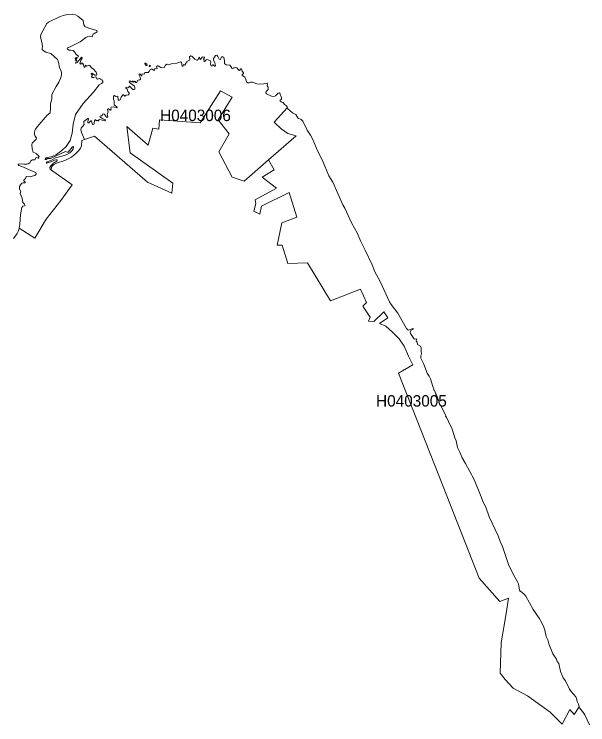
# Model space of a CAD drawing. Extents: x 369010 to 739155, y 6377141 to 6616555.
# Drawn here: x 414756 to 419762, y 6494924 to 6501128 of the extents above; entities that cross this region are included whole.
import ezdxf
from ezdxf.enums import TextEntityAlignment as Align

# ---------------------------------------------------------------- set-up
doc = ezdxf.new("R2010")
doc.units = 0
doc.header["$LTSCALE"] = 40
doc.layers.add('1', color=7, linetype='Continuous', lineweight=13)
doc.layers.add('2', color=7, linetype='Continuous')

msp = doc.modelspace()

# ---------------------------------------------------------------- linework, layer by layer
at = {"layer": '1'}
for points in [[(415290.09, 6500729.28), (415306.47, 6500743.01), (415302.5, 6500745), (415291.41, 6500738.88), (415289.76, 6500740.86), (415295.05, 6500747.65), (415314.91, 6500754.93), (415316.4, 6500759.9), (415297.54, 6500775.95), (415283.8, 6500799.95), (415271.06, 6500810.21), (415251.69, 6500814.35), (415233.32, 6500815.17), (415218.59, 6500824.11), (415218.92, 6500829.57), (415222.4, 6500835.2), (415238.12, 6500840.5), (415332.29, 6500885.35), (415381.78, 6500923.91), (415400.32, 6500933.01), (415410.08, 6500934.83), (415435.73, 6500931.03), (415444.5, 6500952.71), (415479.92, 6500974.89), (415478.76, 6500985.97), (415407.76, 6501005.17), (415372.34, 6501019.07), (415364.07, 6501034.63), (415356.79, 6501074.02), (415311.77, 6501110.6), (415291.08, 6501122.68), (415266.42, 6501127.65), (415220.41, 6501125), (415182.18, 6501116.56), (415150.57, 6501105.3), (415056.4, 6501057.97), (415040.67, 6501045.89), (414987.71, 6500951.55), (414984.73, 6500930.36), (414999.46, 6500869.13), (415002.11, 6500846.79), (414999.46, 6500827.26), (415000.62, 6500820.14), (415017.67, 6500804.58), (415033.06, 6500795.81), (415076.92, 6500785.71), (415134.68, 6500731.76), (415143.78, 6500708.92), (415152.39, 6500661.75), (415167.45, 6500630.47), (415169.77, 6500615.74), (415168.77, 6500594.06), (415161.49, 6500566.26), (415146.76, 6500534.81), (415121.44, 6500495.09), (415086.02, 6500427.89), (415086.02, 6500388.34), (415073.94, 6500345.97), (415073.94, 6500308.9), (415070.13, 6500266.69), (415044.48, 6500246.17), (414955.61, 6500145.71), (414941.7, 6500125.02), (414935.25, 6500110.95), (414932.1, 6500096.22), (414933.26, 6500081), (414937.9, 6500064.12), (414949.98, 6500048.23), (414947.33, 6500036.48), (414912.57, 6500002.88), (414911.09, 6499991.46), (414914.06, 6499953.06), (414922.84, 6499922.78), (414947.66, 6499912.52), (414972.98, 6499885.37), (414967.52, 6499880.57), (414971.16, 6499872.13), (414966.53, 6499870.64), (414957.43, 6499874.78), (414947, 6499875.94), (414934.92, 6499856.74), (414917.04, 6499855.09), (414900.16, 6499847.97), (414894.04, 6499829.43), (414879.31, 6499821.98), (414864.08, 6499818.51), (414841.08, 6499817.02), (414818.07, 6499820.33), (414792.75, 6499817.85), (414790.43, 6499814.87), (414796.23, 6499807.59), (414837.77, 6499792.86), (414906.45, 6499760.75), (414945.34, 6499745.69), (414949.15, 6499738.07), (414947.99, 6499729.8), (414935.91, 6499720.03), (414912.91, 6499714.74), (414902.81, 6499708.12), (414862.59, 6499710.93)], [(414799.37, 6499258.44), (414935.75, 6499172.88), (415033.89, 6499337.22), (415161.99, 6499499.75), (415261.79, 6499638.94), (415072.29, 6499770.84), (415069.64, 6499770.84), (415066, 6499788.22), (415074.6, 6499804.11), (415099.59, 6499827.61), (415127.07, 6499843.5), (415130.54, 6499853.26), (415127.4, 6499856.24), (415120.78, 6499857.07), (415107.87, 6499854.09), (415084.37, 6499841.68), (415042.5, 6499827.28), (415039.02, 6499829.43), (415039.52, 6499833.74), (415043.98, 6499837.71), (415076.92, 6499850.95), (415117.97, 6499874.45), (415163.31, 6499885.87), (415208.66, 6499900.6), (415240.44, 6499916.32), (415262.78, 6499937.84), (415271.39, 6499953.06), (415274.37, 6499965.97), (415269.24, 6499972.76), (415261.62, 6499967.46), (415227.53, 6499924.27), (415218.59, 6499923.11), (415205.02, 6499928.4), (415110.85, 6499883.88), (415071.96, 6499868.82), (415046.3, 6499867), (415036.04, 6499860.55), (415027.6, 6499858.89), (415028.43, 6499867.66), (415036.04, 6499873.29), (415048.95, 6499877.92), (415087.84, 6499884.71), (415125.91, 6499902.75), (415170.93, 6499936.84), (415210.15, 6499972.76), (415243.42, 6500025.55), (415262.28, 6500090.27), (415271.06, 6500168.05), (415292.24, 6500252.29), (415359.1, 6500348.12), (415448.15, 6500446.1), (415497.8, 6500510.98), (415517.66, 6500522.07), (415529.9, 6500532.66), (415529.57, 6500543.42), (415521.96, 6500554.51), (415517.82, 6500554.17), (415508.72, 6500558.64), (415507.23, 6500564.6), (415502.27, 6500568.08), (415487.54, 6500559.47), (415479.26, 6500560.46), (415469.5, 6500581.98), (415447.48, 6500574.53), (415435.07, 6500574.53), (415432.09, 6500579.83), (415438.71, 6500594.23), (415426.63, 6500605.81), (415426.63, 6500608.96), (415432.75, 6500611.94), (415459.57, 6500594.89), (415473.63, 6500594.56), (415478.43, 6500604.65), (415472.81, 6500620.21), (415446.66, 6500649.67), (415430.44, 6500658.77), (415416.87, 6500680.95), (415408.92, 6500682.61), (415397.17, 6500676.15), (415386.74, 6500675.32), (415382.61, 6500680.62), (415377.14, 6500681.45), (415374.5, 6500678.3), (415371.85, 6500663.24), (415367.05, 6500664.4), (415359.93, 6500685.25), (415351.49, 6500700.31), (415345.04, 6500701.14), (415339.08, 6500690.38), (415328.49, 6500695.02), (415338.25, 6500726.3), (415350.83, 6500745.17), (415350.33, 6500750.63), (415345.04, 6500751.95), (415304.49, 6500706.6), (415293.73, 6500699.32), (415291.74, 6500703.79), (415303.5, 6500726.3), (415289.26, 6500724.64), (415290.09, 6500729.28)], [(415370.19, 6500033.17), (415370.36, 6500033.17), (415456.26, 6500062.3), (415920.16, 6499660.78), (416132.17, 6499566.12), (416141.11, 6499651.68), (415766.91, 6499917.81), (415739.93, 6500147.7), (415924.63, 6499985.34), (415965.35, 6500134.13), (416019.47, 6500125.19), (416023.93, 6500206.28), (416380.1, 6500179.31), (416555.86, 6500458.84), (416659.63, 6500404.72), (416537.82, 6500206.28), (416632.66, 6500084.64), (416542.46, 6499926.75), (416659.63, 6499705.8), (416763.41, 6499669.72), (416975.91, 6499857.4), (416976.08, 6499857.57), (417217.55, 6500066.76), (417144.23, 6500086.29), (417087.63, 6500127.5), (417023.74, 6500184.27), (417139.76, 6500310.55), (417140.42, 6500311.21), (417137.78, 6500318), (417131.98, 6500326.28), (417114.61, 6500339.52), (417104.01, 6500356.56), (417091.93, 6500359.54), (417077.7, 6500368.64), (417078.69, 6500381.06), (417086.64, 6500383.37), (417089.28, 6500387.18), (417090.11, 6500396.61), (417075.38, 6500437.82), (417072.4, 6500440.31), (417059.99, 6500438.16), (417037.15, 6500416.14), (417022.92, 6500408.2), (417001.73, 6500411.34), (416959.36, 6500432.03), (416952.91, 6500440.31), (416956.05, 6500451.73), (416973.43, 6500471.75), (416974.09, 6500482.01), (416971.78, 6500490.29), (416963.83, 6500502.04), (416967.64, 6500519.42), (416963.5, 6500526.53), (416951.42, 6500520.08), (416943.47, 6500521.57), (416936.36, 6500518.92), (416893.99, 6500516.27), (416872.8, 6500520.91), (416837.39, 6500532.99), (416818.19, 6500533.98), (416808.26, 6500529.85), (416795.84, 6500529.85), (416783.27, 6500537.79), (416779.63, 6500544.57), (416776.15, 6500565.76), (416769.36, 6500579), (416744.54, 6500593.4), (416744.54, 6500597.54), (416757.61, 6500609.95), (416758.44, 6500614.58), (416745.86, 6500631.13), (416738.75, 6500649.34), (416733.12, 6500651.49), (416721.37, 6500637.26), (416716.9, 6500638.42), (416700.18, 6500659.6), (416685.95, 6500663.74), (416674.53, 6500659.93), (416670.06, 6500656.12), (416661.62, 6500654.97), (416654.84, 6500657.28), (416647.72, 6500670.85), (416637.13, 6500681.78), (416605.52, 6500684.43), (416592.11, 6500696.51), (416592.27, 6500724.81), (416588.14, 6500731.76), (416584.66, 6500752.45), (416578.21, 6500755.43), (416564.64, 6500754.77), (416561.16, 6500750.63), (416557.35, 6500732.42), (416544.61, 6500736.56), (416533.36, 6500759.56), (416524.58, 6500769), (416513.16, 6500768.34), (416505.39, 6500751.29), (416496.28, 6500739.54), (416494.63, 6500730.6), (416508.36, 6500702.47)], [(416508.36, 6500702.47), (416513.16, 6500681.12), (416506.87, 6500674.66), (416503.4, 6500674.66), (416492.14, 6500685.09), (416488.01, 6500685.25), (416482.55, 6500674.33), (416474.77, 6500676.15), (416468.64, 6500692.37), (416471.29, 6500708.59), (416468.64, 6500721), (416449.44, 6500730.6), (416437.2, 6500732.42), (416427.93, 6500725.14), (416420.32, 6500714.71), (416416.18, 6500714.22), (416412.37, 6500717.03), (416413.03, 6500729.44), (416409.06, 6500736.56), (416415.35, 6500744.83), (416415.85, 6500749.47), (416413.53, 6500753.28), (416403.6, 6500754.27), (416397.97, 6500752.12), (416383.24, 6500733.25), (416376.46, 6500735.9), (416374.14, 6500750.13), (416369.34, 6500751.95), (416360.9, 6500733.58), (416354.28, 6500726.3), (416348.98, 6500726.46), (416334.09, 6500734.24), (416306.61, 6500762.21), (416296.68, 6500764.2), (416286.92, 6500756.92), (416289.24, 6500736.23), (416285.1, 6500726.3), (416263.58, 6500715.71), (416262.76, 6500703.62), (416255.97, 6500704.12), (416249.85, 6500701.14), (416250.67, 6500690.05), (416246.87, 6500682.94), (416235.12, 6500688.89), (416232.14, 6500677.31), (416227.17, 6500672.68), (416223.53, 6500674.16), (416216.58, 6500706.77), (416209.96, 6500711.24), (416175.87, 6500699.82), (416126.38, 6500694.19), (416104.37, 6500684.76), (416090.47, 6500692.37), (416086.99, 6500692.04), (416076.23, 6500683.27), (416063.66, 6500662.91), (416056.21, 6500658.44), (416035.02, 6500662.91), (416012.68, 6500676.15), (416006.72, 6500676.48), (415997.45, 6500672.34), (416003.91, 6500652.65), (415997.45, 6500651.49), (415983.22, 6500654.3), (415980.08, 6500636.76), (415971.14, 6500638.25), (415960.05, 6500647.85), (415951.94, 6500648.84), (415943.5, 6500643.55), (415934.56, 6500626.17), (415926.45, 6500618.72), (415896.66, 6500619.55), (415891.03, 6500604.65), (415874.48, 6500607.63), (415870.51, 6500590.75), (415866.37, 6500590.75), (415859.26, 6500602.17), (415853.96, 6500606.31), (415847.18, 6500605.48), (415847.18, 6500596.38), (415856.61, 6500576.85), (415858.1, 6500561.62), (415853.3, 6500555.17), (415839.56, 6500552.52), (415832.78, 6500548.71), (415826.49, 6500531.5), (415820.03, 6500529.85), (415816.89, 6500531.33), (415811.59, 6500540.11), (415807.12, 6500542.09), (415801, 6500534.81), (415796.86, 6500535.14), (415790.57, 6500544.74), (415785.61, 6500543.58), (415784.95, 6500535.47), (415773.86, 6500539.28), (415764.75, 6500545.73), (415760.78, 6500543.91), (415763.76, 6500532.66), (415804.81, 6500500.05)], [(415804.81, 6500500.05), (415809.77, 6500484.99), (415808.94, 6500473.24), (415802.32, 6500470.26), (415792.89, 6500471.75), (415779.48, 6500482.01), (415770.88, 6500494.76), (415762.93, 6500498.23), (415756.98, 6500490.29), (415755.82, 6500484.66), (415734.96, 6500490.62), (415730.5, 6500487.97), (415731.99, 6500483.17), (415742.25, 6500473.9), (415747.05, 6500452.55), (415759.62, 6500442.62), (415760.78, 6500433.85), (415754.99, 6500423.09), (415733.47, 6500421.77), (415727.52, 6500413.66), (415722.05, 6500413.16), (415711.13, 6500424.09), (415704.84, 6500422.93), (415689.29, 6500402.57), (415680.68, 6500381.39), (415676.38, 6500375.76), (415666.28, 6500376.26), (415664.29, 6500378.74), (415660.16, 6500411.68), (415642.78, 6500408.37), (415627.39, 6500418.46), (415622.09, 6500415.81), (415621.59, 6500382.55), (415628.55, 6500370.13), (415628.88, 6500336.87), (415639.8, 6500326.28), (415652.21, 6500320.15), (415656.02, 6500310.39), (415651.55, 6500308.9), (415633.01, 6500316.51), (415623.25, 6500317.67), (415602.06, 6500314.86), (415599.42, 6500310.72), (415602.06, 6500297.15), (415596.77, 6500288.87), (415593.29, 6500289.2), (415577.9, 6500300.95), (415572.94, 6500300.95), (415571.12, 6500296.48), (415575.91, 6500276.46), (415567.31, 6500256.1), (415572.44, 6500230.28), (415568.3, 6500224.99), (415558.21, 6500230.78), (415548.44, 6500249.15), (415539.67, 6500258.25), (415526.1, 6500254.12), (415524.61, 6500244.02), (415519.97, 6500240.88), (415511.7, 6500240.54), (415505.58, 6500237.57), (415504.58, 6500231.44), (415530.9, 6500213.4), (415549.1, 6500206.45), (415552.08, 6500201.32), (415551.42, 6500197.51), (415543.48, 6500195.86), (415502.6, 6500208.11), (415496.31, 6500206.62), (415495.15, 6500198.18), (415492, 6500198.18), (415486.38, 6500202.81), (415478.43, 6500197.84), (415466.02, 6500206.12), (415461.55, 6500206.12), (415456.92, 6500197.02), (415455.1, 6500177.16), (415450.79, 6500166.4), (415444.84, 6500163.42), (415440.7, 6500163.92), (415436.23, 6500171.03), (415431.26, 6500196.35), (415423.98, 6500196.35), (415407.76, 6500178.48), (415400.32, 6500179.31), (415399.16, 6500188.74), (415404.78, 6500213.24), (415403.29, 6500217.21), (415398.83, 6500217.21), (415364.73, 6500191.72), (415363.57, 6500183.45), (415366.55, 6500164.91), (415341.23, 6500133.63), (415339.08, 6500121.05), (415344.37, 6500094.4), (415370.19, 6500033.17)], [(419776.9, 6494923.56), (419735.69, 6495009.62), (419724.44, 6495027.5), (419689.02, 6495072.68), (419686.87, 6495082.28), (419686.04, 6495080.79), (419642.68, 6495012.27), (419605.61, 6495057.95), (419537.25, 6494929.69), (419434.81, 6495035.11), (419235.54, 6495177.61), (419110.25, 6495242.99), (419041.9, 6495319.94), (418996.72, 6495375.55), (419005.16, 6495640.53), (419050.67, 6495893.91), (419070.86, 6496029.79), (418993.9, 6496001.16), (418814.66, 6496203.41), (418499.05, 6497002.62), (418111.6, 6497994.16), (418233.91, 6498065.82), (418197.17, 6498141.79), (418160.92, 6498228.51), (418116.9, 6498292.23), (418057.98, 6498351.98), (417998.89, 6498402.95), (417942.95, 6498428.61), (418017.1, 6498476.77), (417982.18, 6498529.4), (417894.46, 6498445.65), (417848.95, 6498447.14), (417861.52, 6498481.24), (417799.13, 6498578.55), (417830.41, 6498609.83), (417778.28, 6498727.84), (417517.94, 6498623.74), (417316.52, 6498955.74), (417143.07, 6498952.26), (417094.41, 6499111.81), (417052.71, 6499111.81), (417090.94, 6499306.27), (417222.85, 6499354.93), (417156.97, 6499570.09), (416913.85, 6499452.08), (416900.11, 6499382.57), (416847.98, 6499406.9), (416865.36, 6499476.41), (416858.41, 6499507.69), (417045.76, 6499608.32), (416921.13, 6499705.8), (417024.9, 6499769.02), (416976.91, 6499856.24), (416976.08, 6499857.57), (416975.91, 6499857.4), (416763.41, 6499669.72), (416659.63, 6499705.8), (416542.46, 6499926.75), (416632.66, 6500084.64), (416537.82, 6500206.28), (416659.63, 6500404.72), (416555.86, 6500458.84), (416380.1, 6500179.31), (416023.93, 6500206.28)], [(417140.42, 6500311.21), (417139.76, 6500310.55), (417023.74, 6500184.27), (417087.63, 6500127.5), (417144.23, 6500086.29), (417217.55, 6500066.76), (416976.08, 6499857.57), (416976.91, 6499856.24), (417024.9, 6499769.02), (416921.13, 6499705.8), (417045.76, 6499608.32), (416858.41, 6499507.69), (416865.36, 6499476.41), (416847.98, 6499406.9), (416900.11, 6499382.57), (416913.85, 6499452.08), (417156.97, 6499570.09), (417222.85, 6499354.93), (417090.94, 6499306.27), (417052.71, 6499111.81), (417094.41, 6499111.81), (417143.07, 6498952.26), (417316.52, 6498955.74), (417517.94, 6498623.74), (417778.28, 6498727.84), (417830.41, 6498609.83), (417799.13, 6498578.55), (417861.52, 6498481.24), (417848.95, 6498447.14), (417894.46, 6498445.65), (417982.18, 6498529.4), (418017.1, 6498476.77), (417942.95, 6498428.61), (417998.89, 6498402.95), (418057.98, 6498351.98), (418116.9, 6498292.23), (418160.92, 6498228.51), (418197.17, 6498141.79), (418233.91, 6498065.82), (418111.6, 6497994.16), (418499.05, 6497002.62), (418814.66, 6496203.41), (418993.9, 6496001.16), (419070.86, 6496029.79), (419050.67, 6495893.91), (419005.16, 6495640.53), (418996.72, 6495375.55), (419041.9, 6495319.94), (419110.25, 6495242.99), (419235.54, 6495177.61), (419434.81, 6495035.11), (419537.25, 6494929.69), (419605.61, 6495057.95), (419642.68, 6495012.27), (419686.04, 6495080.79), (419686.87, 6495082.28), (419682.23, 6495103.3), (419668.5, 6495127.46), (419664.69, 6495153.94), (419656.75, 6495166.85), (419618.02, 6495212.86), (419602.46, 6495235.21), (419566.55, 6495306.87), (419548.01, 6495333.02), (419537.42, 6495354.2), (419525.34, 6495390.12), (419508.95, 6495459.3), (419495.21, 6495476.68), (419489.42, 6495495.38), (419456.65, 6495542.71), (419422.56, 6495631.09), (419412.3, 6495666.34), (419399.88, 6495692.99), (419387.14, 6495748.93), (419375.06, 6495784.18), (419351.56, 6495828.37), (419345.1, 6495846.08), (419285.19, 6495930.99), (419222.46, 6496046.34), (419206.41, 6496063.72), (419174.96, 6496091.03), (419172.15, 6496091.19), (419167.19, 6496099.97), (419156.26, 6496152.93), (419150.14, 6496170.64), (419114.22, 6496233.69), (419071.69, 6496322.07), (419018.07, 6496481.12), (418997.54, 6496525.31), (418979.17, 6496572.48), (418900.89, 6496740.3), (418872.92, 6496822.72), (418848.76, 6496866.91), (418826.74, 6496928.81), (418770.14, 6497066.01), (418695.83, 6497206.19), (418665.05, 6497255.68), (418646.34, 6497304.01), (418626.15, 6497345.22), (418612.25, 6497402.98)], [(418612.25, 6497402.98), (418601, 6497427.8), (418580.97, 6497497.32), (418578.32, 6497503.77), (418545.39, 6497571.46), (418530.33, 6497610.69), (418520.4, 6497619.46), (418522.71, 6497624.26), (418475.88, 6497712.8), (418471.41, 6497712.8), (418474.39, 6497716.11), (418469.09, 6497728.52), (418461.15, 6497736.63), (418464.13, 6497740.77), (418442.11, 6497804.33), (418433.84, 6497810.61), (418437.31, 6497813.59), (418423.25, 6497843.38), (418418.11, 6497843.88), (418418.78, 6497852.98), (418409.01, 6497877.81), (418389.65, 6497943.85), (418376.9, 6497968.51), (418359.03, 6497993.33), (418327.75, 6498077.57), (418304.41, 6498124.24), (418304.25, 6498142.28), (418309.71, 6498165.79), (418307.39, 6498181.84), (418307.72, 6498214.78), (418302.1, 6498230.33), (418276.28, 6498244.57), (418273.46, 6498263.93), (418264.36, 6498274.19), (418267.67, 6498291.9), (418266.18, 6498294.22), (418249.47, 6498291.73), (418244.34, 6498295.54), (418216.37, 6498339.57), (418211.07, 6498354.13), (418218.52, 6498366.21), (418239.21, 6498379.12), (418238.05, 6498382.43), (418234.07, 6498382.93), (418215.21, 6498374.32), (418197.83, 6498370.02), (418191.37, 6498371.51), (418180.45, 6498384.75), (418104.82, 6498518.64), (418047.39, 6498593.28), (418031.66, 6498617.12), (417949.24, 6498793.21), (417904.72, 6498877.45), (417880.06, 6498938.69), (417819.65, 6499068.94), (417777.78, 6499150.2), (417751.96, 6499213.76), (417701.48, 6499306.94), (417642.4, 6499435.37), (417624.03, 6499463.01), (417537.8, 6499660.95), (417503.37, 6499716.89), (417447.43, 6499851.11), (417405.23, 6499928.4), (417361.37, 6500034.33), (417342.17, 6500071.73), (417312.55, 6500114.76), (417275.97, 6500192.88), (417259.09, 6500209.93), (417237.74, 6500217.87), (417232.11, 6500222.34), (417214.07, 6500251.47), (417186.1, 6500266.2), (417143.4, 6500302.94), (417140.42, 6500311.21)], [(416023.93, 6500206.28), (416019.47, 6500125.19), (415965.35, 6500134.13), (415924.63, 6499985.34), (415739.93, 6500147.7), (415766.91, 6499917.81), (416141.11, 6499651.68), (416132.17, 6499566.12), (415920.16, 6499660.78), (415456.26, 6500062.3), (415370.36, 6500033.17), (415370.19, 6500033.17), (415347.35, 6500023.73), (415344.71, 6499979.54), (415335.27, 6499958.36), (415319.38, 6499937.84), (415295.72, 6499914.17), (415255.17, 6499880.08), (415240.11, 6499870.31), (415196.91, 6499850.62), (415126.41, 6499828.44), (415098.44, 6499813.21), (415084.53, 6499798.15), (415078.08, 6499778.79), (415072.78, 6499770.84), (415072.29, 6499770.84), (415261.79, 6499638.94), (415161.99, 6499499.75), (415033.89, 6499337.22), (414935.75, 6499172.88), (414799.37, 6499258.44), (414798.87, 6499255.63), (414790.93, 6499229.15), (414783.32, 6499212.27), (414751.21, 6499169.57)], [(414862.59, 6499710.93), (414859.61, 6499708.12), (414855.14, 6499691.9), (414840.42, 6499679.82), (414840.75, 6499673.53), (414852, 6499660.62), (414851.67, 6499656.81), (414834.62, 6499655.65), (414821.55, 6499651.18), (414810.13, 6499637.28), (414803.67, 6499622.06), (414801.52, 6499599.05), (414814.76, 6499581.01), (414807.98, 6499560.82), (414824.53, 6499522.42), (414831.64, 6499483.53), (414846.37, 6499469.79), (414850.68, 6499458.04), (414847.53, 6499455.06), (414832.8, 6499452.41), (414823.37, 6499440.66), (414812.44, 6499379.26), (414805.33, 6499291.05), (414799.37, 6499258.44)]]:
    msp.add_lwpolyline(points, dxfattribs=at)
for points in [[(415915.36, 6500679.46), (415918.01, 6500683.43), (415913.71, 6500692.04), (415902.45, 6500700.81), (415897.49, 6500699.82), (415895.5, 6500693.86), (415898.32, 6500688.4), (415908.41, 6500679.13)], [(415942.01, 6500682.61), (415933.9, 6500674.83), (415936.88, 6500668.87), (415942.84, 6500670.69), (415946.31, 6500677.31)]]:
    msp.add_lwpolyline(points, close=True, dxfattribs=at)

# ---------------------------------------------------------------- texts
at = {"layer": '2'}
for s, p in [('H0403006', (416338.38, 6500194.41)), ('H0403005', (418223.32, 6497701.71))]:
    msp.add_text(s, height=100, dxfattribs=at).set_placement(p, align=Align.CENTER)

doc.saveas('drawing.dxf')
